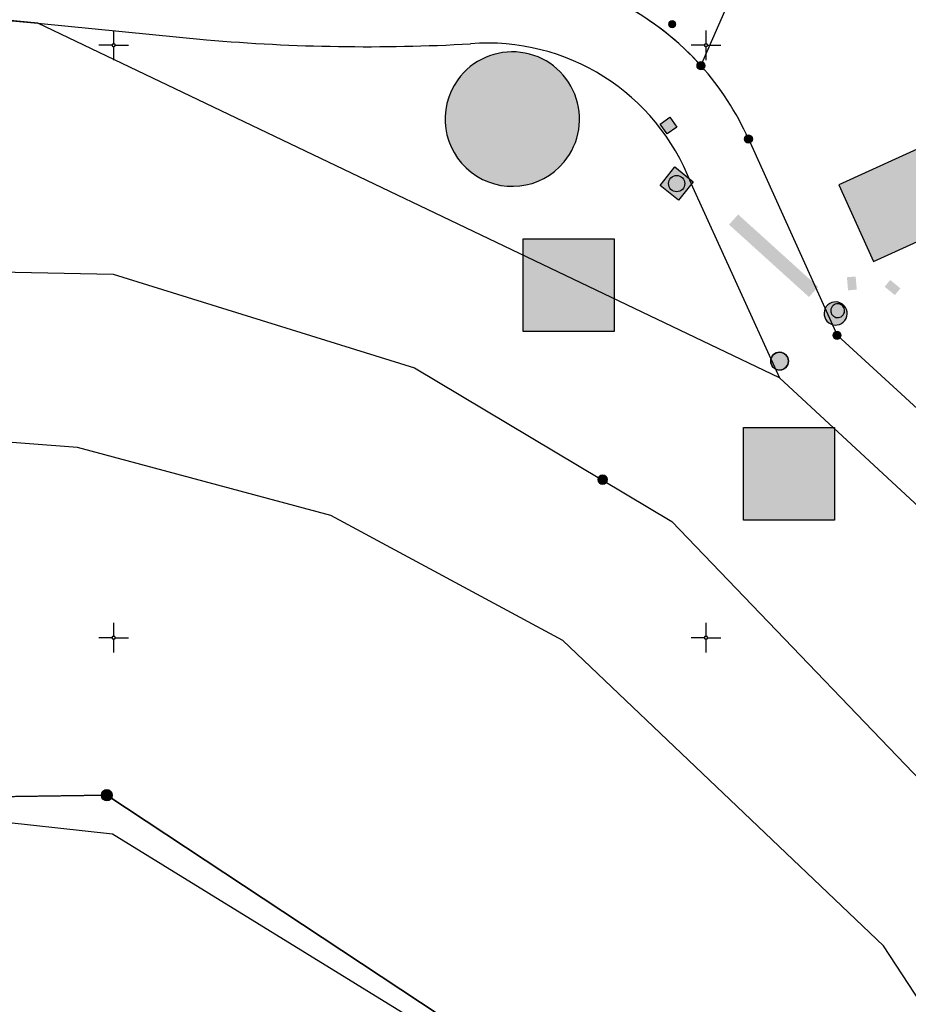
# Model space of a CAD drawing. Header units: metres. Extents: x 2695560 to 2696939, y 1260491 to 1262050.
# Tile 895 of 1005: x 2696347 to 2696385, y 1261759 to 1261801. Entities that reach past the tile are written whole.
import ezdxf

# ---------------------------------------------------------------- set-up
doc = ezdxf.new("R2010")
doc.units = ezdxf.units.M
doc.linetypes.add('ALL_S25', pattern=[1.06, 0.8, -0.26])
doc.linetypes.add('AUSGEZOGEN', pattern=[0])
for name, color, linetype in [('XR$1$AV_Flächen (EO)', 7, 'AUSGEZOGEN'), ('XR$1$AV_Gebäudeflächen (EO)', 7, 'AUSGEZOGEN'), ('XR$1$AV_Gebäudeflächen ut.', 7, 'AUSGEZOGEN'), ('XR$1$AV_Grenzpunkte', 7, 'AUSGEZOGEN'), ('XR$1$AV_Koordinatennetzpunkte', 7, 'AUSGEZOGEN'), ('XR$1$AV_Linien (BB)', 7, 'AUSGEZOGEN'), ('XR$1$AV_Waldflächen', 7, 'AUSGEZOGEN'), ('XR$1$AW_LK_Schachtdeckel', 24, 'AUSGEZOGEN'), ('XR$1$AW_LK_Vorflutereinlauf', 24, 'AUSGEZOGEN'), ('XR$1$EW_LK_Knoten', 1, 'AUSGEZOGEN'), ('XR$1$Liegenschaftsgrenzen', 7, 'AUSGEZOGEN'), ('XR$1$PFAV', 255, 'AUSGEZOGEN'), ('XR$1$PFAW', 255, 'AUSGEZOGEN'), ('XR$1$RAEW', 8, 'AUSGEZOGEN'), ('XR$1$RP_Abstandslinie', 7, 'AUSGEZOGEN')]:
    doc.layers.add(name, color=color, linetype=linetype)
pattern_1 = [(0, (2725855, 1291000), (15000, 15000), [15000, -15000]), (90, (2725855, 1291000), (-15000, 15000), [15000, -15000])]

# ---------------------------------------------------------------- blocks, each defined once
blk = doc.blocks.new('COMPLEXOBJECT_15')
at = {"layer": 'XR$1$AV_Linien (BB)', "color": 7, "linetype": 'AUSGEZOGEN', "transparency": 33554687}
for p, q in [((6346.801, 11800.923), (6353.917, 11800.23)), ((6374.368, 11794.183), (6378.101, 11785.971))]:
    blk.add_line(p, q, dxfattribs=at)
for centre, radius, start, end in [((6360.694, 11878.657), 78.72, 265.06118, 273.18076), ((6365.782, 11790.892), 9.196, 20.9736, 94.4881)]:
    blk.add_arc(centre, radius, start, end, dxfattribs=at)
blk = doc.blocks.new('COMPLEXOBJECT_430')
at = {"layer": 'XR$1$AV_Linien (BB)', "color": 7, "linetype": 'AUSGEZOGEN', "transparency": 33554687}
blk.add_line((6338.215, 11801.759), (6346.801, 11800.923), dxfattribs=at)
blk = doc.blocks.new('COMPLEXOBJECT_787')
at = {"layer": 'XR$1$AV_Linien (BB)', "color": 7, "linetype": 'AUSGEZOGEN', "transparency": 33554687}
blk.add_lwpolyline([(6376.795, 11796.044), (6380.532, 11787.76), (6391.884, 11777.376), (6401.402, 11767.325), (6414.672, 11748.06), (6418.821, 11743.511)], dxfattribs=at)
blk.add_arc((6365.832, 11791.117), 12.02, 24.2018, 41.8512, dxfattribs=at)
blk = doc.blocks.new('COMPLEXOBJECT_919')
at = {"layer": 'XR$1$AV_Flächen (EO)', "color": 7, "linetype": 'AUSGEZOGEN', "transparency": 33554687}
for start, end in [(320.4149, 144.1559), (144.1732, 320.3976)]:
    blk.add_arc((6366.826, 11796.882), 2.837, start, end, dxfattribs=at)
blk = doc.blocks.new('COMPLEXOBJECT_1219')
at = {"layer": 'XR$1$Liegenschaftsgrenzen', "color": 7, "linetype": 'AUSGEZOGEN', "transparency": 33554687}
blk.add_arc((6365.849, 11791.127), 12, 41.8659, 91.8601, dxfattribs=at)
blk = doc.blocks.new('COMPLEXOBJECT_1220')
at = {"layer": 'XR$1$Liegenschaftsgrenzen', "color": 7, "linetype": 'AUSGEZOGEN', "transparency": 33554687}
blk.add_lwpolyline([(6376.795, 11796.044), (6380.532, 11787.76), (6391.884, 11777.376), (6401.402, 11767.325), (6414.672, 11748.06), (6418.821, 11743.511)], dxfattribs=at)
blk.add_arc((6365.832, 11791.117), 12.02, 24.2018, 41.8512, dxfattribs=at)
blk = doc.blocks.new('BAV15')
at = {"layer": 'XR$1$PFAV', "transparency": 33554687}
blk.add_hatch(color=7, dxfattribs=at).paths.add_polyline_path([(0.5, 0), (0.49, 0.101), (0.459, 0.197), (0.41, 0.286), (0.344, 0.362), (0.264, 0.424), (0.174, 0.469), (0.076, 0.494), (-0.025, 0.499), (-0.125, 0.484), (-0.22, 0.449), (-0.306, 0.395), (-0.379, 0.326), (-0.437, 0.243), (-0.477, 0.15), (-0.497, 0.051), (-0.497, -0.051), (-0.477, -0.15), (-0.437, -0.243), (-0.379, -0.326), (-0.306, -0.395), (-0.22, -0.449), (-0.125, -0.484), (-0.025, -0.499), (0.076, -0.494), (0.174, -0.469), (0.264, -0.424), (0.344, -0.362), (0.41, -0.286), (0.459, -0.197), (0.49, -0.101)])
at = {"color": 7, "transparency": 33554687}
for start, end in [(90, 270), (270, 90)]:
    blk.add_arc((0, 0), 0.5, start, end, dxfattribs=at)
at = {"layer": 'XR$1$PFAV', "transparency": 33554687}
blk.add_circle((0, 0), 0.5, dxfattribs=at)
blk = doc.blocks.new('BAV2041')
at = {"color": 7, "transparency": 33554687}
for p, q in [((0, 0.5), (0, 0.05)), ((-0.05, 0), (-0.5, 0)), ((0.05, 0), (0.5, 0)), ((0, -0.05), (0, -0.5))]:
    blk.add_line(p, q, dxfattribs=at)
blk.add_circle((0, 0), 0.05, dxfattribs=at)
for start, end in [(90, 270), (270, 90)]:
    blk.add_arc((0, 0), 0.05, start, end, dxfattribs=at)
blk = doc.blocks.new('COMPLEXOBJECT_1446')
at = {"layer": 'XR$1$RP_Abstandslinie', "color": 7, "linetype": 'AUSGEZOGEN', "transparency": 33554687}
blk.add_arc((6365.844, 11791.126), 22.003, 24.1554, 92.3802, dxfattribs=at)
blk = doc.blocks.new('COMPLEXOBJECT_1465')
at = {"layer": 'XR$1$RP_Abstandslinie', "color": 7, "linetype": 'ALL_S25', "transparency": 33554687}
blk.add_arc((6365.844, 11791.126), 22.003, 24.1554, 92.3802, dxfattribs=at)
blk = doc.blocks.new('BAW2081')
at = {"layer": 'XR$1$PFAW', "transparency": 33554687}
blk.add_hatch(color=7, dxfattribs=at).paths.add_polyline_path([(0.5, 0), (0.49, 0.1), (0.46, 0.2), (0.41, 0.29), (0.34, 0.36), (0.26, 0.42), (0.17, 0.47), (0.08, 0.49), (-0.03, 0.5), (-0.13, 0.48), (-0.22, 0.45), (-0.31, 0.4), (-0.38, 0.33), (-0.44, 0.24), (-0.48, 0.15), (-0.5, 0.05), (-0.5, -0.05), (-0.48, -0.15), (-0.44, -0.24), (-0.38, -0.33), (-0.31, -0.4), (-0.22, -0.45), (-0.13, -0.48), (-0.03, -0.5), (0.08, -0.49), (0.17, -0.47), (0.26, -0.42), (0.34, -0.36), (0.41, -0.29), (0.46, -0.2), (0.49, -0.1)])
at = {"transparency": 33554687}
blk.add_line((-0.43, -0.25), (0, 0), dxfattribs=at)
blk.add_lwpolyline([(0, 0.5), (0, 0), (0.43, -0.25)], dxfattribs=at)
for start, end in [(90, 180), (180, 270), (0, 90), (270, 0)]:
    blk.add_arc((0, 0), 0.5, start, end, dxfattribs=at)
at = {"layer": 'XR$1$PFAW', "transparency": 33554687}
blk.add_circle((0, 0), 0.5, dxfattribs=at)
blk = doc.blocks.new('BAW2087')
at = {"lineweight": 25, "true_color": 0x000000, "transparency": 33554687}
h = blk.add_hatch(color=18, dxfattribs=at)
h.paths.add_polyline_path([(-0.5, 0.5), (-0.5, -0.5), (0.5, -0.5), (0.5, 0.5)])
h.paths.add_polyline_path([(0.337, -0.069), (0.316, -0.136), (0.282, -0.196), (0.237, -0.249), (0.182, -0.292), (0.119, -0.322), (0.052, -0.34), (-0.017, -0.343), (-0.086, -0.333), (-0.151, -0.309), (-0.21, -0.272), (-0.261, -0.224), (-0.301, -0.167), (-0.328, -0.103), (-0.342, -0.035), (-0.342, 0.035), (-0.328, 0.103), (-0.301, 0.167), (-0.261, 0.224), (-0.21, 0.272), (-0.151, 0.309), (-0.086, 0.333), (-0.017, 0.343), (0.052, 0.34), (0.119, 0.322), (0.182, 0.292), (0.237, 0.249), (0.282, 0.196), (0.316, 0.136), (0.337, 0.069), (0.344, 0)], flags=16)
at = {"layer": 'XR$1$PFAW', "lineweight": 25, "transparency": 33554687}
blk.add_hatch(color=7, dxfattribs=at).paths.add_polyline_path([(0.344, 0), (0.337, 0.069), (0.316, 0.136), (0.282, 0.196), (0.237, 0.249), (0.182, 0.292), (0.119, 0.322), (0.052, 0.34), (-0.017, 0.343), (-0.086, 0.333), (-0.151, 0.309), (-0.21, 0.272), (-0.261, 0.224), (-0.301, 0.167), (-0.328, 0.103), (-0.342, 0.035), (-0.342, -0.035), (-0.328, -0.103), (-0.301, -0.167), (-0.261, -0.224), (-0.21, -0.272), (-0.151, -0.309), (-0.086, -0.333), (-0.017, -0.343), (0.052, -0.34), (0.119, -0.322), (0.182, -0.292), (0.237, -0.249), (0.282, -0.196), (0.316, -0.136), (0.337, -0.069)])
at = {"lineweight": 25, "transparency": 33554687}
for p, q in [((-0.5, 0.5, 0.993), (0.5, 0.5, 0.993)), ((-0.5, -0.5, 0.993), (-0.5, 0.5, 0.993)), ((0.5, 0.5, 0.993), (0.5, -0.5, 0.993)), ((0.5, -0.5, 0.993), (-0.5, -0.5, 0.993))]:
    blk.add_line(p, q, dxfattribs=at)
blk.add_circle((0, 0), 0.344, dxfattribs=at)
at = {"layer": 'XR$1$PFAW', "lineweight": 25, "transparency": 33554687}
blk.add_line((-0.5, 0.5), (0.5, 0.5), dxfattribs=at)
at = {"layer": 'XR$1$PFAW', "color": 31, "lineweight": 25, "transparency": 33554687}
for p, q in [((-0.5, -0.5), (-0.5, 0.5)), ((0.5, 0.5), (0.5, -0.5)), ((0.5, -0.5), (-0.5, -0.5))]:
    blk.add_line(p, q, dxfattribs=at)
at = {"layer": 'XR$1$PFAW', "lineweight": 25, "transparency": 33554687}
blk.add_circle((0, 0), 0.344, dxfattribs=at)
blk = doc.blocks.new('BAW2082')
at = {"layer": 'XR$1$PFAW', "transparency": 33554687}
blk.add_hatch(color=7, dxfattribs=at).paths.add_polyline_path([(0.509, -0.003), (0.499, 0.098), (0.469, 0.194), (0.42, 0.283), (0.354, 0.359), (0.274, 0.421), (0.183, 0.466), (0.085, 0.491), (-0.016, 0.496), (-0.116, 0.481), (-0.211, 0.446), (-0.297, 0.392), (-0.37, 0.323), (-0.428, 0.24), (-0.468, 0.147), (-0.488, 0.047), (-0.488, -0.054), (-0.468, -0.153), (-0.428, -0.246), (-0.37, -0.329), (-0.297, -0.398), (-0.211, -0.452), (-0.116, -0.487), (-0.016, -0.502), (0.085, -0.497), (0.183, -0.472), (0.274, -0.427), (0.354, -0.366), (0.42, -0.289), (0.469, -0.2), (0.499, -0.104)])
at = {"transparency": 33554687}
for start, end in [(91.1948, 268.8052), (268.8052, 91.1948)]:
    blk.add_arc((0.01, 0), 0.5, start, end, dxfattribs=at)
at = {"layer": 'XR$1$PFAW', "transparency": 33554687}
blk.add_circle((0.009, -0.003), 0.5, dxfattribs=at)
blk = doc.blocks.new('BAW2089')
at = {"layer": 'XR$1$PFAW', "transparency": 33554687}
blk.add_hatch(color=7, dxfattribs=at).paths.add_polyline_path([(-0.5, 0.5), (-0.5, -0.5), (0.5, -0.5), (0.5, 0.5)])
at = {"transparency": 33554687}
blk.add_lwpolyline([(-0.5, 0.5), (0.5, 0.5), (0.5, -0.5), (-0.5, -0.5), (-0.5, 0.5)], close=True, dxfattribs=at)
at = {"layer": 'XR$1$PFAW', "transparency": 33554687}
blk.add_lwpolyline([(-0.5, 0.5), (0.5, 0.5), (0.5, -0.5), (-0.5, -0.5), (-0.5, 0.5)], close=True, dxfattribs=at)
blk = doc.blocks.new('BAW2085')
at = {"layer": 'XR$1$PFAW', "transparency": 33554687}
h = blk.add_hatch(color=7, dxfattribs=at)
h.paths.add_polyline_path([(0.15, 0.501), (0.099, 0.498), (0.049, 0.491), (0, 0.478), (-0.047, 0.46), (-0.093, 0.438), (-0.136, 0.411), (-0.176, 0.38), (-0.212, 0.345), (-0.245, 0.307), (-0.274, 0.265), (-0.299, 0.221), (-0.319, 0.174), (-0.334, 0.126), (-0.344, 0.076), (-0.349, 0.026), (-0.349, -0.025), (-0.344, -0.075), (-0.334, -0.125), (-0.319, -0.173), (-0.299, -0.219), (-0.274, -0.264), (-0.245, -0.305), (-0.212, -0.344), (-0.176, -0.379), (-0.136, -0.41), (-0.093, -0.436), (-0.047, -0.459), (0, -0.476), (0.049, -0.489), (0.099, -0.497), (0.15, -0.499), (0.201, -0.497), (0.251, -0.489), (0.3, -0.476), (0.347, -0.459), (0.393, -0.436), (0.436, -0.41), (0.476, -0.379), (0.512, -0.344), (0.545, -0.305), (0.574, -0.264), (0.599, -0.219), (0.619, -0.173), (0.634, -0.125), (0.644, -0.075), (0.649, -0.025), (0.649, 0.026), (0.644, 0.076), (0.634, 0.126), (0.619, 0.174), (0.599, 0.221), (0.574, 0.265), (0.545, 0.307), (0.512, 0.345), (0.476, 0.38), (0.436, 0.411), (0.393, 0.438), (0.347, 0.46), (0.3, 0.478), (0.251, 0.491), (0.201, 0.498)])
h.paths.add_polyline_path([(0.03, -0.298), (0, -0.3), (-0.03, -0.298), (-0.06, -0.294), (-0.09, -0.286), (-0.118, -0.276), (-0.146, -0.262), (-0.171, -0.246), (-0.195, -0.228), (-0.217, -0.207), (-0.237, -0.184), (-0.255, -0.159), (-0.269, -0.132), (-0.281, -0.104), (-0.29, -0.075), (-0.297, -0.045), (-0.3, -0.015), (-0.3, 0.015), (-0.297, 0.045), (-0.29, 0.075), (-0.281, 0.104), (-0.269, 0.132), (-0.255, 0.159), (-0.237, 0.184), (-0.217, 0.207), (-0.195, 0.228), (-0.171, 0.246), (-0.146, 0.262), (-0.118, 0.276), (-0.09, 0.286), (-0.06, 0.294), (-0.03, 0.298), (0, 0.3), (0.03, 0.298), (0.06, 0.294), (0.09, 0.286), (0.118, 0.276), (0.146, 0.262), (0.171, 0.246), (0.195, 0.228), (0.217, 0.207), (0.237, 0.184), (0.255, 0.159), (0.269, 0.132), (0.281, 0.104), (0.29, 0.075), (0.297, 0.045), (0.3, 0.015), (0.3, -0.015), (0.297, -0.045), (0.29, -0.075), (0.281, -0.104), (0.269, -0.132), (0.255, -0.159), (0.237, -0.184), (0.217, -0.207), (0.195, -0.228), (0.171, -0.246), (0.146, -0.262), (0.118, -0.276), (0.09, -0.286), (0.06, -0.294)], flags=16)
blk.add_hatch(color=7, dxfattribs=at).paths.add_polyline_path([(0, 0.3), (-0.03, 0.298), (-0.06, 0.294), (-0.09, 0.286), (-0.118, 0.276), (-0.146, 0.262), (-0.171, 0.246), (-0.195, 0.228), (-0.217, 0.207), (-0.237, 0.184), (-0.255, 0.159), (-0.269, 0.132), (-0.281, 0.104), (-0.29, 0.075), (-0.297, 0.045), (-0.3, 0.015), (-0.3, -0.015), (-0.297, -0.045), (-0.29, -0.075), (-0.281, -0.104), (-0.269, -0.132), (-0.255, -0.159), (-0.237, -0.184), (-0.217, -0.207), (-0.195, -0.228), (-0.171, -0.246), (-0.146, -0.262), (-0.118, -0.276), (-0.09, -0.286), (-0.06, -0.294), (-0.03, -0.298), (0, -0.3), (0.03, -0.298), (0.06, -0.294), (0.09, -0.286), (0.118, -0.276), (0.146, -0.262), (0.171, -0.246), (0.195, -0.228), (0.217, -0.207), (0.237, -0.184), (0.255, -0.159), (0.269, -0.132), (0.281, -0.104), (0.29, -0.075), (0.297, -0.045), (0.3, -0.015), (0.3, 0.015), (0.297, 0.045), (0.29, 0.075), (0.281, 0.104), (0.269, 0.132), (0.255, 0.159), (0.237, 0.184), (0.217, 0.207), (0.195, 0.228), (0.171, 0.246), (0.146, 0.262), (0.118, 0.276), (0.09, 0.286), (0.06, 0.294), (0.03, 0.298)])
at = {"transparency": 33554687}
for centre, radius, start, end in [((0.15, 0.001), 0.5, 90, 270), ((0.15, 0.001), 0.5, 270, 90), ((0, 0), 0.3, 90, 270), ((0, 0), 0.3, 270, 90)]:
    blk.add_arc(centre, radius, start, end, dxfattribs=at)
blk = doc.blocks.new('BEW957')
at = {"layer": 'XR$1$RAEW', "transparency": 33554687}
blk.add_hatch(color=1, dxfattribs=at).paths.add_polyline_path([(-0.5, 0), (-0.5, -0.05), (-0.49, -0.1), (-0.48, -0.15), (-0.46, -0.2), (-0.44, -0.24), (-0.41, -0.29), (-0.38, -0.33), (-0.34, -0.36), (-0.31, -0.4), (-0.26, -0.42), (-0.22, -0.45), (-0.17, -0.47), (-0.13, -0.48), (-0.08, -0.49), (-0.03, -0.5), (0.03, -0.5), (0.08, -0.49), (0.13, -0.48), (0.17, -0.47), (0.22, -0.45), (0.26, -0.42), (0.31, -0.4), (0.34, -0.36), (0.38, -0.33), (0.41, -0.29), (0.44, -0.24), (0.46, -0.2), (0.48, -0.15), (0.49, -0.1), (0.5, -0.05), (0.5, 0), (0.5, 0.05), (0.49, 0.1), (0.48, 0.15), (0.46, 0.2), (0.44, 0.24), (0.41, 0.29), (0.38, 0.33), (0.34, 0.36), (0.31, 0.4), (0.26, 0.42), (0.22, 0.45), (0.17, 0.47), (0.13, 0.48), (0.08, 0.49), (0.03, 0.5), (-0.03, 0.5), (-0.08, 0.49), (-0.13, 0.48), (-0.17, 0.47), (-0.22, 0.45), (-0.26, 0.42), (-0.31, 0.4), (-0.34, 0.36), (-0.38, 0.33), (-0.41, 0.29), (-0.44, 0.24), (-0.46, 0.2), (-0.48, 0.15), (-0.49, 0.1), (-0.5, 0.05)])
at = {"color": 1, "transparency": 33554687}
for start, end in [(90, 180), (180, 270), (0, 90), (270, 0)]:
    blk.add_arc((0, 0), 0.5, start, end, dxfattribs=at)
at = {"layer": 'XR$1$RAEW', "color": 1, "transparency": 33554687}
blk.add_circle((0, 0), 0.5, dxfattribs=at)
blk = doc.blocks.new('COMPLEXOBJECT_2824')
at = {"layer": 'XR$1$RP_Abstandslinie', "color": 7, "linetype": 'AUSGEZOGEN', "transparency": 33554687}
blk.add_lwpolyline([(6236.592, 11778.146), (6266.222, 11771.218), (6315.552, 11767.865), (6349.71, 11768.352), (6373.012, 11752.963), (6389.051, 11726.98), (6404.24, 11718.92), (6407.67, 11724.74), (6416.409, 11739.451), (6416.529, 11741.621), (6412.226, 11746.271), (6399.103, 11765.344), (6389.689, 11775.241), (6378.101, 11785.971), (6346.801, 11800.923), (6338.215, 11801.759)], dxfattribs=at)

msp = doc.modelspace()

# ---------------------------------------------------------------- hatches: boundary and pattern name
at = {"transparency": 33554687}
for points in [[(2696377.329, 1261792.667), (2696376.943, 1261792.24), (2696380.317, 1261789.186), (2696380.704, 1261789.613)], [(2696368.255, 1261791.635), (2696368.255, 1261787.733), (2696372.099, 1261787.733), (2696372.099, 1261791.635)], [(2696382.336, 1261789.497), (2696382.287, 1261790.052), (2696381.919, 1261790.019), (2696381.968, 1261789.464)], [(2696383.512, 1261789.617), (2696383.943, 1261789.265), (2696384.177, 1261789.55), (2696383.746, 1261789.903)], [(2696377.56, 1261783.676), (2696377.56, 1261779.774), (2696381.402, 1261779.774), (2696381.402, 1261783.676)]]:
    msp.add_hatch(color=7, dxfattribs=at).paths.add_polyline_path(points)
at = {"layer": 'XR$1$AV_Gebäudeflächen (EO)', "true_color": 0xebebeb, "transparency": 33554687}
msp.add_hatch(color=7, dxfattribs=at).paths.add_polyline_path([(2696365.496, 1261798.353), (2696365.343, 1261798.117), (2696365.214, 1261797.867), (2696365.11, 1261797.605), (2696365.033, 1261797.335), (2696364.983, 1261797.058), (2696364.96, 1261796.778), (2696364.966, 1261796.496), (2696364.999, 1261796.217), (2696365.06, 1261795.942), (2696365.148, 1261795.675), (2696365.262, 1261795.418), (2696365.401, 1261795.173), (2696365.563, 1261794.943), (2696365.747, 1261794.73), (2696365.952, 1261794.537), (2696366.174, 1261794.365), (2696366.413, 1261794.216), (2696366.665, 1261794.091), (2696366.928, 1261793.992), (2696367.2, 1261793.919), (2696367.478, 1261793.873), (2696367.758, 1261793.856), (2696368.039, 1261793.866), (2696368.318, 1261793.904), (2696368.592, 1261793.969), (2696368.858, 1261794.062), (2696369.113, 1261794.18), (2696369.356, 1261794.322), (2696369.583, 1261794.489), (2696369.792, 1261794.676), (2696369.982, 1261794.884), (2696370.157, 1261795.119), (2696370.307, 1261795.372), (2696370.43, 1261795.638), (2696370.524, 1261795.916), (2696370.59, 1261796.202), (2696370.626, 1261796.493), (2696370.631, 1261796.786), (2696370.606, 1261797.078), (2696370.551, 1261797.366), (2696370.467, 1261797.647), (2696370.354, 1261797.918), (2696370.213, 1261798.176), (2696370.047, 1261798.417), (2696369.857, 1261798.641), (2696369.645, 1261798.843), (2696369.413, 1261799.023), (2696369.163, 1261799.177), (2696368.899, 1261799.305), (2696368.624, 1261799.405), (2696368.339, 1261799.476), (2696368.049, 1261799.517), (2696367.755, 1261799.528), (2696367.463, 1261799.509), (2696367.174, 1261799.46), (2696366.891, 1261799.381), (2696366.618, 1261799.273), (2696366.358, 1261799.137), (2696366.113, 1261798.976), (2696365.886, 1261798.79), (2696365.68, 1261798.582)])
at = {"layer": 'XR$1$AV_Gebäudeflächen ut.', "true_color": 0xf5f5f5, "transparency": 33554687}
msp.add_hatch(color=7, dxfattribs=at).paths.add_polyline_path([(2696381.571, 1261793.917), (2696383.039, 1261790.685), (2696389.983, 1261793.838), (2696389.177, 1261795.613), (2696391.908, 1261800.057), (2696389.744, 1261804.822), (2696388.287, 1261804.16), (2696390.099, 1261800.17), (2696388.07, 1261796.868)])
at = {"layer": 'XR$1$AV_Waldflächen', "transparency": 33554687}
h = msp.add_hatch(dxfattribs=at)
h.set_pattern_fill('MUSTER', scale=15000, style=0, pattern_type=2)
h.set_pattern_definition(pattern_1)
h.paths.add_polyline_path([(2696417.379, 1261739.261), (2696417.499, 1261741.431), (2696413.196, 1261746.081), (2696400.073, 1261765.154), (2696390.659, 1261775.051), (2696379.071, 1261785.781), (2696347.771, 1261800.733), (2696339.185, 1261801.569), (2696338.558, 1261801.624), (2696337.931, 1261801.675), (2696337.304, 1261801.72), (2696336.676, 1261801.762), (2696336.048, 1261801.798), (2696335.42, 1261801.83), (2696334.791, 1261801.857), (2696334.163, 1261801.88), (2696333.534, 1261801.897), (2696332.905, 1261801.91), (2696332.276, 1261801.919), (2696331.647, 1261801.923), (2696331.018, 1261801.922), (2696330.389, 1261801.916), (2696329.76, 1261801.906), (2696329.131, 1261801.891), (2696328.502, 1261801.871), (2696327.873, 1261801.847), (2696327.245, 1261801.818), (2696326.617, 1261801.784), (2696325.989, 1261801.746), (2696325.361, 1261801.703), (2696324.734, 1261801.656), (2696324.107, 1261801.603), (2696323.481, 1261801.546), (2696322.854, 1261801.485), (2696322.229, 1261801.418), (2696321.604, 1261801.348), (2696320.979, 1261801.272), (2696320.355, 1261801.192), (2696319.732, 1261801.107), (2696292.857, 1261797.301), (2696291.878, 1261797.16), (2696290.898, 1261797.035), (2696289.915, 1261796.924), (2696288.931, 1261796.829), (2696287.946, 1261796.748), (2696286.959, 1261796.682), (2696285.972, 1261796.632), (2696284.984, 1261796.596), (2696283.995, 1261796.576), (2696283.006, 1261796.57), (2696282.018, 1261796.58), (2696281.029, 1261796.605), (2696280.041, 1261796.645), (2696279.054, 1261796.7), (2696278.068, 1261796.769), (2696277.083, 1261796.854), (2696276.099, 1261796.954), (2696275.117, 1261797.069), (2696274.137, 1261797.199), (2696273.159, 1261797.344), (2696272.183, 1261797.503), (2696271.21, 1261797.678), (2696270.24, 1261797.867), (2696269.272, 1261798.071), (2696268.308, 1261798.29), (2696267.347, 1261798.524), (2696266.39, 1261798.772), (2696265.437, 1261799.034), (2696264.488, 1261799.311), (2696263.543, 1261799.603), (2696262.603, 1261799.909), (2696183.472, 1261826.283), (2696166.928, 1261830.638), (2696165.687, 1261830.964), (2696165.652, 1261830.967), (2696165.617, 1261830.969), (2696165.582, 1261830.969), (2696165.546, 1261830.967), (2696165.511, 1261830.964), (2696165.477, 1261830.959), (2696165.442, 1261830.952), (2696165.408, 1261830.944), (2696165.374, 1261830.934), (2696165.341, 1261830.922), (2696165.308, 1261830.909), (2696165.276, 1261830.894), (2696165.245, 1261830.878), (2696165.215, 1261830.86), (2696165.185, 1261830.841), (2696165.156, 1261830.82), (2696165.129, 1261830.798), (2696165.102, 1261830.775), (2696165.077, 1261830.751), (2696165.053, 1261830.725), (2696165.03, 1261830.698), (2696165.009, 1261830.67), (2696164.989, 1261830.641), (2696164.97, 1261830.612), (2696164.952, 1261830.581), (2696164.937, 1261830.55), (2696164.922, 1261830.517), (2696164.91, 1261830.485), (2696164.898, 1261830.451), (2696164.889, 1261830.417), (2696164.881, 1261830.383), (2696163.008, 1261821.127), (2696207.017, 1261809.602), (2696247.41, 1261796.642), (2696249.164, 1261796.088), (2696253.434, 1261794.73), (2696273.313, 1261788.406), (2696288.792, 1261786.678), (2696303.455, 1261788.02), (2696336.457, 1261790.442), (2696350.947, 1261790.143), (2696363.665, 1261786.194), (2696374.532, 1261779.718), (2696387.766, 1261765.926), (2696394.839, 1261755.811), (2696403.303, 1261739.636), (2696405.65, 1261736.691), (2696412.262, 1261731.081), (2696415.801, 1261737.014), (2696415.98, 1261736.906)], flags=0)
h = msp.add_hatch(dxfattribs=at)
h.set_pattern_fill('MUSTER', scale=15000, style=0, pattern_type=2)
h.set_pattern_definition(pattern_1)
h.paths.add_polyline_path([(2696170.78, 1261789.208), (2696172.069, 1261792.085), (2696175.722, 1261800.239), (2696189.058, 1261795.434), (2696203.28, 1261790.309), (2696237.562, 1261777.956), (2696267.192, 1261771.028), (2696297.097, 1261768.995), (2696316.522, 1261767.675), (2696350.68, 1261768.162), (2696370.523, 1261755.058), (2696373.982, 1261752.773), (2696390.021, 1261726.79), (2696405.21, 1261718.73), (2696405.594, 1261719.381), (2696405.364, 1261719.518), (2696408.591, 1261724.928), (2696400.781, 1261733.112), (2696389.528, 1261752.551), (2696383.47, 1261761.804), (2696369.926, 1261774.685), (2696360.14, 1261779.969), (2696349.441, 1261782.831), (2696337.092, 1261783.774), (2696303.545, 1261780.118), (2696288.924, 1261780.333), (2696271.399, 1261782.436), (2696245.838, 1261790.697), (2696231.101, 1261795.428), (2696205.16, 1261803.822), (2696161.744, 1261814.888), (2696160.221, 1261807.367), (2696165.79, 1261795.28), (2696166.98, 1261791.56)], flags=0)

# ---------------------------------------------------------------- linework, layer by layer
at = {"color": 24, "lineweight": -3, "transparency": 33554687}
for points in [[(2696368.255, 1261791.635), (2696372.099, 1261791.635), (2696372.099, 1261787.733), (2696368.255, 1261787.733), (2696368.255, 1261791.635)], [(2696377.56, 1261783.676), (2696381.402, 1261783.676), (2696381.402, 1261779.774), (2696377.56, 1261779.774), (2696377.56, 1261783.676)]]:
    msp.add_lwpolyline(points, close=True, dxfattribs=at)
at = {"layer": 'XR$1$AV_Flächen (EO)', "color": 7, "linetype": 'AUSGEZOGEN', "transparency": 33554687}
msp.add_lwpolyline([(2696381.571, 1261793.917), (2696383.039, 1261790.685), (2696389.983, 1261793.838), (2696389.177, 1261795.613), (2696391.908, 1261800.057), (2696389.744, 1261804.822), (2696388.287, 1261804.16), (2696390.099, 1261800.17), (2696388.07, 1261796.868), (2696381.571, 1261793.917)], close=True, dxfattribs=at)
at = {"layer": 'XR$1$AV_Linien (BB)', "color": 7, "linetype": 'AUSGEZOGEN', "transparency": 33554687}
for p, q in [((2696375.755, 1261798.946), (2696399.298, 1261852.514)), ((2696379.071, 1261785.781), (2696347.771, 1261800.733))]:
    msp.add_line(p, q, dxfattribs=at)
for points in [[(2696163.008, 1261821.127), (2696207.017, 1261809.602), (2696247.41, 1261796.642), (2696249.164, 1261796.088), (2696253.434, 1261794.73), (2696273.313, 1261788.406), (2696288.792, 1261786.678), (2696303.455, 1261788.02), (2696336.457, 1261790.442), (2696350.947, 1261790.143), (2696363.665, 1261786.194), (2696374.532, 1261779.718), (2696387.766, 1261765.926), (2696394.839, 1261755.811), (2696403.303, 1261739.636), (2696405.65, 1261736.691), (2696412.262, 1261731.081)], [(2696408.591, 1261724.928), (2696400.781, 1261733.112), (2696389.528, 1261752.551), (2696383.47, 1261761.804), (2696369.926, 1261774.685), (2696360.14, 1261779.969), (2696349.441, 1261782.831), (2696337.092, 1261783.774), (2696303.545, 1261780.118), (2696288.924, 1261780.333), (2696271.399, 1261782.436), (2696245.838, 1261790.697), (2696231.101, 1261795.428), (2696205.16, 1261803.822), (2696161.744, 1261814.888)], [(2696379.071, 1261785.781), (2696390.659, 1261775.051), (2696400.073, 1261765.154), (2696413.196, 1261746.081), (2696417.499, 1261741.431), (2696417.379, 1261739.261)], [(2696297.097, 1261768.995), (2696316.522, 1261767.675), (2696350.68, 1261768.162), (2696370.523, 1261755.058)]]:
    msp.add_lwpolyline(points, dxfattribs=at)
msp.add_lwpolyline([(2696363.879, 1261746.45), (2696369.308, 1261755.201), (2696350.926, 1261766.524), (2696345.27, 1261767.144), (2696341.236, 1261760.544), (2696363.879, 1261746.45)], close=True, dxfattribs=at)
msp.add_arc((2696366.82, 1261790.939), 11.998, 41.8657, 80.1806, dxfattribs=at)
at = {"layer": 'XR$1$Liegenschaftsgrenzen', "color": 7, "linetype": 'AUSGEZOGEN', "transparency": 33554687}
msp.add_line((2696375.755, 1261798.946), (2696425.969, 1261913.216), dxfattribs=at)
msp.add_lwpolyline([(2696370.523, 1261755.058), (2696350.68, 1261768.162), (2696329.487, 1261767.86)], dxfattribs=at)

# ---------------------------------------------------------------- block references
at = {"layer": 'XR$1$AV_Flächen (EO)', "color": 7, "linetype": 'AUSGEZOGEN', "lineweight": -3, "transparency": 33554687}
msp.add_blockref('COMPLEXOBJECT_919', (2690000.97, 1249999.81), dxfattribs=at)
at = {"layer": 'XR$1$AV_Grenzpunkte', "color": 7, "linetype": 'AUSGEZOGEN', "lineweight": -3, "transparency": 33554687}
for p, xscale, yscale in [((2696375.755, 1261798.946), 0.3249999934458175, 0.3249999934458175), ((2696377.765, 1261795.854), 0.3249999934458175, 0.3249999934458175), ((2696381.502, 1261787.57), 0.3249999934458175, 0.3249999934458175), ((2696350.68, 1261768.162), 0.4549999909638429, 0.4549999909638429)]:
    msp.add_blockref('BAV15', p, dxfattribs=dict(at, xscale=xscale, yscale=yscale))
at = {"layer": 'XR$1$AV_Koordinatennetzpunkte', "color": 7, "linetype": 'AUSGEZOGEN', "lineweight": -3, "transparency": 33554687, "xscale": 1.25, "yscale": 1.25}
for p in [(2696350.97, 1261799.81), (2696375.97, 1261799.81), (2696350.97, 1261774.81), (2696375.97, 1261774.81)]:
    msp.add_blockref('BAV2041', p, dxfattribs=at)
at = {"layer": 'XR$1$AV_Linien (BB)', "color": 7, "linetype": 'AUSGEZOGEN', "lineweight": -3, "transparency": 33554687}
for name in ['COMPLEXOBJECT_430', 'COMPLEXOBJECT_15', 'COMPLEXOBJECT_787']:
    msp.add_blockref(name, (2690000.97, 1249999.81), dxfattribs=at)
at = {"layer": 'XR$1$AW_LK_Schachtdeckel', "color": 24, "linetype": 'AUSGEZOGEN', "lineweight": -3, "transparency": 33554687}
for name, p, xscale, yscale, rotation in [('BAW2089', (2696374.389, 1261796.419), 0.500000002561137, 0.5000000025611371, 125.089218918), ('BAW2085', (2696381.527, 1261788.608), 0.9749278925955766, 0.9749278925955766, 233.3227272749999)]:
    msp.add_blockref(name, p, dxfattribs=dict(at, xscale=xscale, yscale=yscale, rotation=rotation))
at = {"layer": 'XR$1$AW_LK_Schachtdeckel', "color": 24, "linetype": 'AUSGEZOGEN', "lineweight": -3, "transparency": 33554687, "rotation": 321.284408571}
msp.add_blockref('BAW2087', (2696374.733, 1261793.97), dxfattribs=at)
at = {"layer": 'XR$1$AW_LK_Schachtdeckel', "color": 24, "linetype": 'AUSGEZOGEN', "lineweight": -3, "transparency": 33554687, "xscale": 0.7499999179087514, "yscale": 0.7499999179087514}
msp.add_blockref('BAW2082', (2696379.071, 1261786.481), dxfattribs=at)
at = {"layer": 'XR$1$AW_LK_Vorflutereinlauf', "color": 24, "linetype": 'AUSGEZOGEN', "lineweight": -3, "transparency": 33554687, "xscale": 0.3749999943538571, "yscale": 0.3749999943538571}
msp.add_blockref('BAW2081', (2696371.61, 1261781.48), dxfattribs=at)
at = {"layer": 'XR$1$EW_LK_Knoten', "color": 1, "linetype": 'AUSGEZOGEN', "lineweight": -3, "transparency": 33554687, "xscale": 0.2749999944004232, "yscale": 0.2749999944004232}
msp.add_blockref('BEW957', (2696374.547, 1261800.694), dxfattribs=at)
at = {"layer": 'XR$1$Liegenschaftsgrenzen', "color": 7, "linetype": 'AUSGEZOGEN', "lineweight": -3, "transparency": 33554687}
for name in ['COMPLEXOBJECT_1219', 'COMPLEXOBJECT_1220']:
    msp.add_blockref(name, (2690000.97, 1249999.81), dxfattribs=at)
at = {"layer": 'XR$1$RP_Abstandslinie', "color": 7, "linetype": 'AUSGEZOGEN', "lineweight": -3, "transparency": 33554687}
for name in ['COMPLEXOBJECT_2824', 'COMPLEXOBJECT_1446']:
    msp.add_blockref(name, (2690000.97, 1249999.81), dxfattribs=at)
at = {"layer": 'XR$1$RP_Abstandslinie', "color": 7, "linetype": 'ALL_S25', "lineweight": -3, "transparency": 33554687}
msp.add_blockref('COMPLEXOBJECT_1465', (2690000.97, 1249999.81), dxfattribs=at)

doc.saveas('drawing.dxf')
